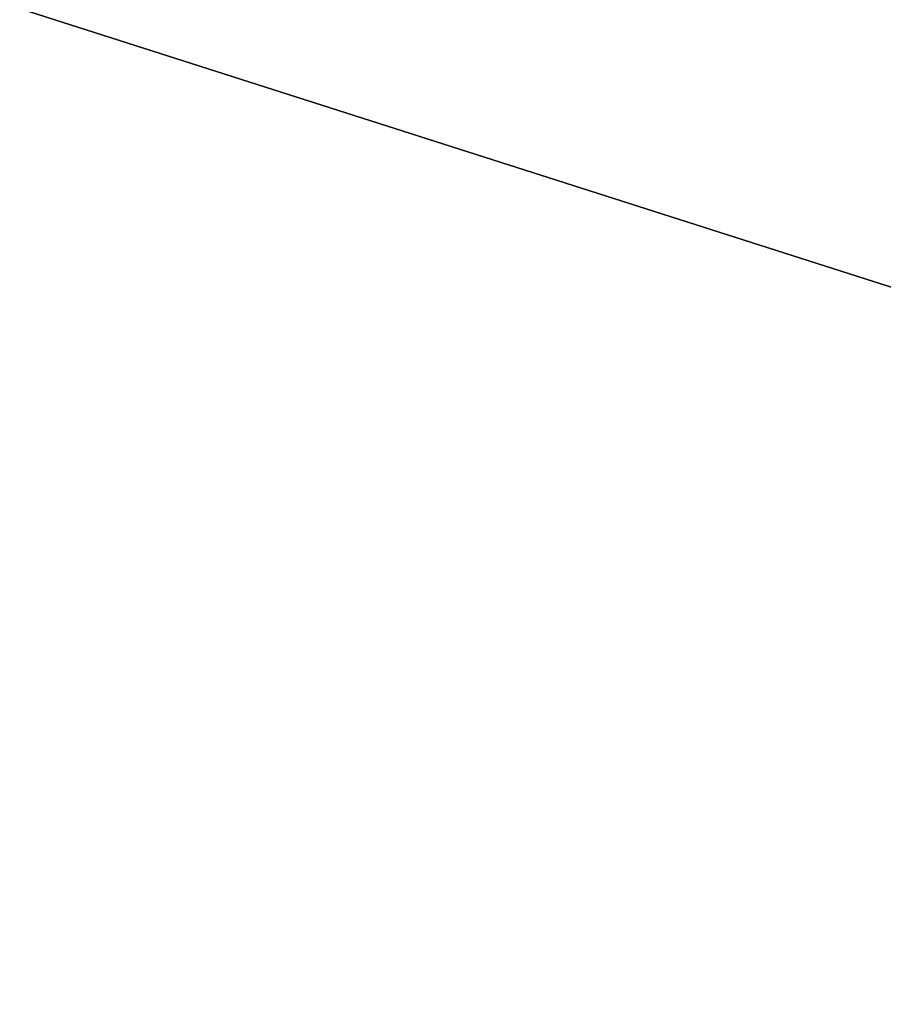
# Model space of a CAD drawing. Extents: x -200 to 200, y -434 to 356.
# Tile 968 of 1056: x -95.296 to -95.031, y 277.692 to 277.993. Entities that reach past the tile are written whole.
import ezdxf

# ---------------------------------------------------------------- set-up
doc = ezdxf.new("R2010")
doc.units = 0
doc.header["$LTSCALE"] = 52.148148
for name, color, linetype in [('1690', 7, 'CONTINUOUS'), ('740', 7, 'CONTINUOUS'), ('805', 7, 'CONTINUOUS'), ('806', 7, 'CONTINUOUS'), ('826', 7, 'CONTINUOUS')]:
    doc.layers.add(name, color=color, linetype=linetype)

msp = doc.modelspace()

# ---------------------------------------------------------------- linework, layer by layer
at = {"layer": '1690', "color": 7, "linetype": 'CONTINUOUS'}
msp.add_3dface([(-94.70438, 277.1828, 68.65), (-100, 278.85832, 68.65), (-95.48542, 274.72466, 68.55), (-94.70438, 277.1828, 68.65)], dxfattribs=at)
at = {"layer": '740', "color": 7, "linetype": 'CONTINUOUS'}
for points in [[(160, 279.22728, 9.91066), (-160, 279.22728, 9.91066), (-160, 275.39985, 6.85839), (160, 279.22728, 9.91066)], [(160, 275.39985, 6.85839), (160, 279.22728, 9.91066), (-160, 275.39985, 6.85839), (160, 275.39985, 6.85839)], [(160, 275.39985, -6.85839), (-160, 275.39985, -6.85839), (-160, 279.22728, -9.91066), (160, 275.39985, -6.85839)], [(160, 279.22728, -9.91066), (160, 275.39985, -6.85839), (-160, 279.22728, -9.91066), (160, 279.22728, -9.91066)]]:
    msp.add_3dface(points, dxfattribs=at)
at = {"layer": '805', "color": 7, "linetype": 'CONTINUOUS'}
msp.add_3dface([(-95.01546, 279.0766, 68.65), (-100, 278.85832, 68.65), (-94.70438, 277.1828, 68.65), (-95.01546, 279.0766, 68.65)], dxfattribs=at)
at = {"layer": '806', "color": 7, "linetype": 'CONTINUOUS'}
msp.add_3dface([(-106.76847, 276.71304, 15.65), (-100, 279.5, 15.65), (-93.49431, 276.93976, 15.65), (-106.76847, 276.71304, 15.65)], dxfattribs=at)
at = {"layer": '826', "color": 7, "linetype": 'CONTINUOUS'}
for points in [[(-92.66656, 277.15645, 15.94289), (-100, 279.5, 15.65), (-100, 280.20711, 15.94289), (-92.66656, 277.15645, 15.94289)], [(-93.70065, 278.36509, 16.65), (-92.66656, 277.15645, 15.94289), (-100, 280.20711, 15.94289), (-93.70065, 278.36509, 16.65)], [(-93.49431, 276.93976, 15.65), (-100, 279.5, 15.65), (-92.66656, 277.15645, 15.94289), (-93.49431, 276.93976, 15.65)]]:
    msp.add_3dface(points, dxfattribs=at)

doc.saveas('drawing.dxf')
